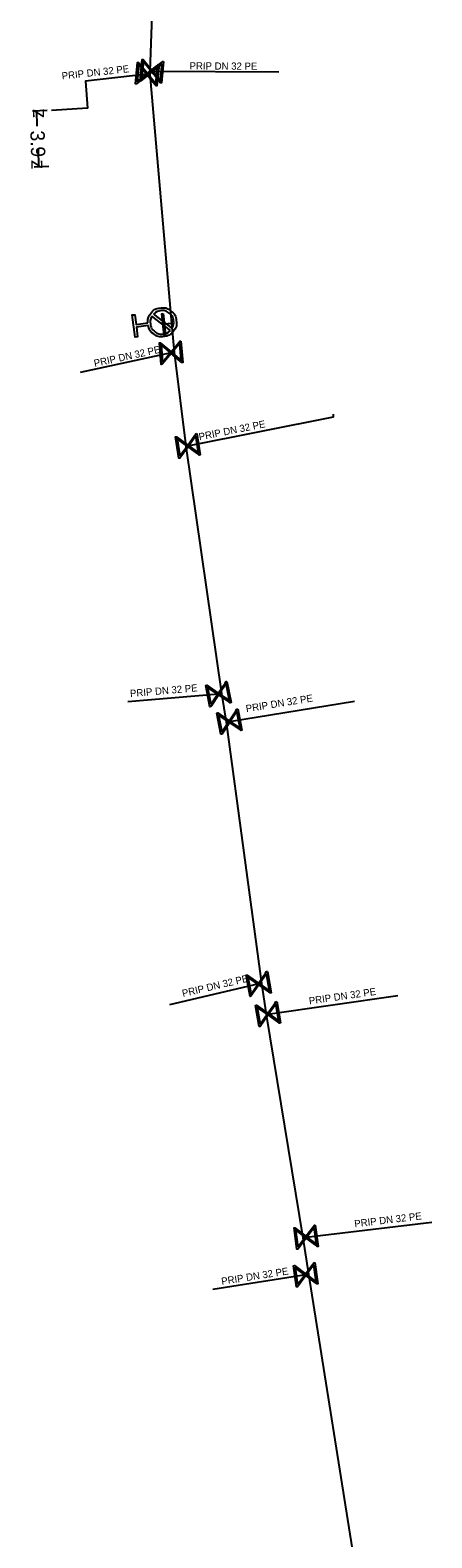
# Model space of a CAD drawing. Extents: x -643842 to -636370, y -1119190 to -1110210.
# Drawn here: x -641632.1 to -641604.1, y -1113025 to -1112919.9 of the extents above; entities that cross this region are included whole.
import ezdxf

# ---------------------------------------------------------------- set-up
doc = ezdxf.new("R2010")
doc.units = 0
for name, color, linetype in [('22', 7, 'Continuous'), ('Default', 7, 'Continuous'), ('Level 10', 7, 'Continuous'), ('Level 16', 7, 'Continuous'), ('Level 21', 7, 'Continuous'), ('Level 23', 7, 'Continuous'), ('Level 33', 7, 'Continuous')]:
    doc.layers.add(name, color=color, linetype=linetype)

msp = doc.modelspace()

# ---------------------------------------------------------------- linework, layer by layer
at = {"layer": 'Default'}
for points in [[(-641623.87, -1112940.3), (-641623.89, -1112939.94), (-641623.66, -1112939.65), (-641623.41, -1112939.32), (-641623, -1112939.27), (-641622.59, -1112939.21), (-641622.26, -1112939.46), (-641621.93, -1112939.72), (-641621.88, -1112940.13), (-641621.82, -1112940.54), (-641622.07, -1112940.87), (-641622.32, -1112941.19), (-641622.73, -1112941.25), (-641623.15, -1112941.31), (-641623.48, -1112941.06), (-641623.77, -1112940.84), (-641623.84, -1112940.48)], [(-641623.57, -1112939.84), (-641623.72, -1112940.08), (-641623.68, -1112940.37), (-641623.63, -1112940.7), (-641623.36, -1112940.91), (-641623.1, -1112941.11), (-641622.76, -1112941.07), (-641622.47, -1112941.03), (-641622.28, -1112940.82)], [(-641622.17, -1112940.68), (-641622.03, -1112940.44), (-641622.07, -1112940.15), (-641622.11, -1112939.82), (-641622.38, -1112939.62), (-641622.64, -1112939.41), (-641622.98, -1112939.46), (-641623.27, -1112939.49), (-641623.46, -1112939.7)]]:
    msp.add_open_spline(points, degree=3, dxfattribs=at)
at = {"layer": 'Level 10'}
for points in [[(-641630.88, -1112925.51), (-641631.9, -1112925.54)], [(-641631.56, -1112926.59), (-641631.6, -1112925.53)], [(-641631.51, -1112928.17), (-641631.47, -1112929.43)], [(-641630.76, -1112929.41), (-641631.77, -1112929.44)]]:
    msp.add_lwpolyline(points, dxfattribs=at)
at = {"layer": 'Level 16'}
for points in [[(-641623.08, -1112922.3), (-641623.23, -1112923.79), (-641623.29, -1112923.78), (-641623.37, -1112923.68), (-641623.9, -1112923.03), (-641624.66, -1112923.65), (-641624.72, -1112923.64), (-641624.57, -1112922.15), (-641624.5, -1112922.15), (-641623.89, -1112922.91), (-641623.24, -1112922.38), (-641623.14, -1112922.29), (-641623.08, -1112922.3)], [(-641624.61, -1112923.5), (-641623.96, -1112922.96), (-641624.49, -1112922.31), (-641624.61, -1112923.5)], [(-641622.76, -1112922.09), (-641622.91, -1112923.58), (-641622.98, -1112923.58), (-641623.05, -1112923.47), (-641623.58, -1112922.82), (-641624.34, -1112923.44), (-641624.4, -1112923.43), (-641624.25, -1112921.94), (-641624.18, -1112921.94), (-641623.57, -1112922.7), (-641622.92, -1112922.17), (-641622.82, -1112922.08), (-641622.76, -1112922.09)], [(-641624.29, -1112923.29), (-641623.64, -1112922.75), (-641624.17, -1112922.1), (-641624.29, -1112923.29)], [(-641622.87, -1112922.24), (-641623.52, -1112922.77), (-641622.99, -1112923.42), (-641622.87, -1112922.24)], [(-641623.19, -1112922.45), (-641623.84, -1112922.98), (-641623.31, -1112923.62), (-641623.19, -1112922.45)], [(-641622.78, -1112939.65), (-641622.62, -1112941.14), (-641622.72, -1112941.15), (-641622.88, -1112939.66), (-641622.78, -1112939.65)], [(-641621.56, -1112941.57), (-641621.43, -1112943.06), (-641621.49, -1112943.07), (-641621.59, -1112942.98), (-641622.23, -1112942.44), (-641622.86, -1112943.18), (-641622.92, -1112943.19), (-641623.05, -1112941.7), (-641622.99, -1112941.69), (-641622.24, -1112942.32), (-641621.7, -1112941.67), (-641621.62, -1112941.57), (-641621.56, -1112941.57)], [(-641622.84, -1112943.03), (-641622.3, -1112942.38), (-641622.94, -1112941.84), (-641622.84, -1112943.03)], [(-641621.64, -1112941.73), (-641622.18, -1112942.37), (-641621.54, -1112942.91), (-641621.64, -1112941.73)], [(-641620.44, -1112948.01), (-641620.21, -1112949.5), (-641620.28, -1112949.51), (-641620.38, -1112949.43), (-641621.06, -1112948.93), (-641621.63, -1112949.72), (-641621.69, -1112949.73), (-641621.93, -1112948.24), (-641621.86, -1112948.23), (-641621.08, -1112948.81), (-641620.58, -1112948.13), (-641620.51, -1112948.02), (-641620.44, -1112948.01)], [(-641621.63, -1112949.56), (-641621.13, -1112948.88), (-641621.81, -1112948.38), (-641621.63, -1112949.56)], [(-641620.51, -1112948.18), (-641621.01, -1112948.86), (-641620.33, -1112949.35), (-641620.51, -1112948.18)], [(-641618.35, -1112965.28), (-641618.06, -1112966.75), (-641618.13, -1112966.77), (-641618.23, -1112966.69), (-641618.93, -1112966.22), (-641619.47, -1112967.03), (-641619.53, -1112967.04), (-641619.82, -1112965.57), (-641619.75, -1112965.55), (-641618.95, -1112966.1), (-641618.48, -1112965.4), (-641618.41, -1112965.29), (-641618.35, -1112965.28)], [(-641618.41, -1112965.45), (-641618.88, -1112966.15), (-641618.18, -1112966.62), (-641618.41, -1112965.45)], [(-641619.47, -1112966.87), (-641619, -1112966.17), (-641619.7, -1112965.7), (-641619.47, -1112966.87)], [(-641617.59, -1112967.2), (-641617.3, -1112968.67), (-641617.37, -1112968.69), (-641617.47, -1112968.61), (-641618.17, -1112968.14), (-641618.71, -1112968.95), (-641618.77, -1112968.96), (-641619.06, -1112967.49), (-641618.99, -1112967.47), (-641618.19, -1112968.02), (-641617.72, -1112967.32), (-641617.65, -1112967.21), (-641617.59, -1112967.2)], [(-641617.65, -1112967.37), (-641618.12, -1112968.07), (-641617.42, -1112968.54), (-641617.65, -1112967.37)], [(-641618.71, -1112968.79), (-641618.24, -1112968.09), (-641618.94, -1112967.62), (-641618.71, -1112968.79)], [(-641615.52, -1112985.49), (-641615.26, -1112986.97), (-641615.33, -1112986.98), (-641615.43, -1112986.9), (-641616.12, -1112986.42), (-641616.68, -1112987.22), (-641616.74, -1112987.23), (-641617, -1112985.75), (-641616.93, -1112985.74), (-641616.14, -1112986.3), (-641615.66, -1112985.61), (-641615.58, -1112985.5), (-641615.52, -1112985.49)], [(-641616.67, -1112987.06), (-641616.19, -1112986.37), (-641616.88, -1112985.89), (-641616.67, -1112987.06)], [(-641615.58, -1112985.66), (-641616.07, -1112986.35), (-641615.38, -1112986.83), (-641615.58, -1112985.66)], [(-641614.88, -1112987.59), (-641614.62, -1112989.07), (-641614.69, -1112989.08), (-641614.79, -1112989), (-641615.48, -1112988.52), (-641616.04, -1112989.32), (-641616.1, -1112989.33), (-641616.36, -1112987.85), (-641616.29, -1112987.84), (-641615.5, -1112988.4), (-641615.02, -1112987.71), (-641614.94, -1112987.6), (-641614.88, -1112987.59)], [(-641616.03, -1112989.16), (-641615.55, -1112988.47), (-641616.24, -1112987.99), (-641616.03, -1112989.16)], [(-641614.94, -1112987.76), (-641615.43, -1112988.45), (-641614.74, -1112988.93), (-641614.94, -1112987.76)], [(-641612.19, -1113003.16), (-641611.99, -1113004.64), (-641612.05, -1113004.65), (-641612.15, -1113004.57), (-641612.82, -1113004.06), (-641613.41, -1113004.84), (-641613.47, -1113004.84), (-641613.67, -1113003.36), (-641613.61, -1113003.35), (-641612.84, -1113003.94), (-641612.33, -1113003.27), (-641612.25, -1113003.16), (-641612.19, -1113003.16)], [(-641613.4, -1113004.68), (-641612.89, -1113004.01), (-641613.56, -1113003.5), (-641613.4, -1113004.68)], [(-641612.26, -1113003.32), (-641612.77, -1113003.99), (-641612.1, -1113004.5), (-641612.26, -1113003.32)], [(-641612.23, -1113005.77), (-641612.01, -1113007.25), (-641612.07, -1113007.26), (-641612.17, -1113007.18), (-641612.85, -1113006.68), (-641613.42, -1113007.46), (-641613.49, -1113007.47), (-641613.71, -1113005.99), (-641613.65, -1113005.98), (-641612.87, -1113006.56), (-641612.37, -1113005.88), (-641612.29, -1113005.78), (-641612.23, -1113005.77)], [(-641613.42, -1113007.31), (-641612.92, -1113006.63), (-641613.6, -1113006.13), (-641613.42, -1113007.31)], [(-641612.3, -1113005.94), (-641612.8, -1113006.61), (-641612.12, -1113007.11), (-641612.3, -1113005.94)]]:
    msp.add_lwpolyline(points, dxfattribs=at)
at = {"layer": 'Level 21'}
msp.add_lwpolyline([(-641621.81, -1112895.59), (-641623.05, -1112904.05), (-641623.73, -1112922.77), (-641623.72, -1112922.96), (-641622.22, -1112940.34), (-641622.03, -1112942.35), (-641621.21, -1112948.89), (-641618.72, -1112966.12), (-641618.4, -1112968.13), (-641615.93, -1112986.33), (-641615.62, -1112988.49), (-641613.05, -1113004.04), (-641612.67, -1113006.59), (-641609.29, -1113027.76)], dxfattribs=at)
at = {"layer": 'Level 23'}
for points in [[(-641623.72, -1112922.96), (-641623.9, -1112922.97), (-641628.2, -1112923.46), (-641628.07, -1112925.35), (-641630.58, -1112925.5)], [(-641623.73, -1112922.77), (-641623.58, -1112922.76), (-641614.72, -1112922.81)], [(-641622.22, -1112940.34), (-641622.75, -1112940.4), (-641622.87, -1112940.26)], [(-641622.03, -1112942.35), (-641622.24, -1112942.38), (-641628.57, -1112943.75)], [(-641621.21, -1112948.89), (-641621.07, -1112948.87), (-641610.92, -1112946.85), (-641610.92, -1112946.67)], [(-641618.72, -1112966.12), (-641618.94, -1112966.16), (-641625.26, -1112966.7)], [(-641618.4, -1112968.13), (-641618.18, -1112968.08), (-641609.46, -1112966.66)], [(-641615.93, -1112986.33), (-641616.13, -1112986.36), (-641622.34, -1112987.81)], [(-641615.62, -1112988.49), (-641615.49, -1112988.46), (-641606.45, -1112987.16)], [(-641613.05, -1113004.04), (-641612.83, -1113004), (-641604.07, -1113002.95)], [(-641612.67, -1113006.59), (-641612.86, -1113006.62), (-641619.34, -1113007.64)]]:
    msp.add_lwpolyline(points, dxfattribs=at)
at = {"layer": 'Level 33'}
for points in [[(-641623.84, -1112940.48), (-641624.66, -1112940.59), (-641624.57, -1112941.28), (-641624.75, -1112941.3), (-641624.96, -1112939.75), (-641624.77, -1112939.73), (-641624.68, -1112940.41), (-641623.87, -1112940.3)], [(-641622.28, -1112940.82), (-641623.57, -1112939.84)], [(-641623.46, -1112939.7), (-641622.17, -1112940.68)]]:
    msp.add_lwpolyline(points, dxfattribs=at)

# ---------------------------------------------------------------- texts
at = {"layer": '22'}
for rotation, p in [(6.2684, (-641629.83, -1112923.35)), (359.683, (-641620.95, -1112922.64)), (12.1776, (-641627.56, -1112943.37)), (11.2622, (-641620.26, -1112948.49)), (4.8806, (-641625.08, -1112966.37)), (9.2267, (-641616.99, -1112967.43)), (13.1798, (-641621.41, -1112987.27)), (8.1629, (-641612.6, -1112987.79)), (6.8415, (-641609.44, -1113003.32)), (8.9381, (-641618.7, -1113007.33))]:
    msp.add_text('PRIP DN 32 PE', height=0.5, rotation=rotation, dxfattribs=at).set_placement(p)
at = {"layer": 'Level 10'}
for s, rotation, p in [('z', 91.8183, (-641631.08, -1112926.02)), ('3.9', 271.8183, (-641632.05, -1112926.91)), ('z', 271.8183, (-641631.99, -1112928.95))]:
    msp.add_text(s, height=1, rotation=rotation, dxfattribs=at).set_placement(p)

doc.saveas('drawing.dxf')
